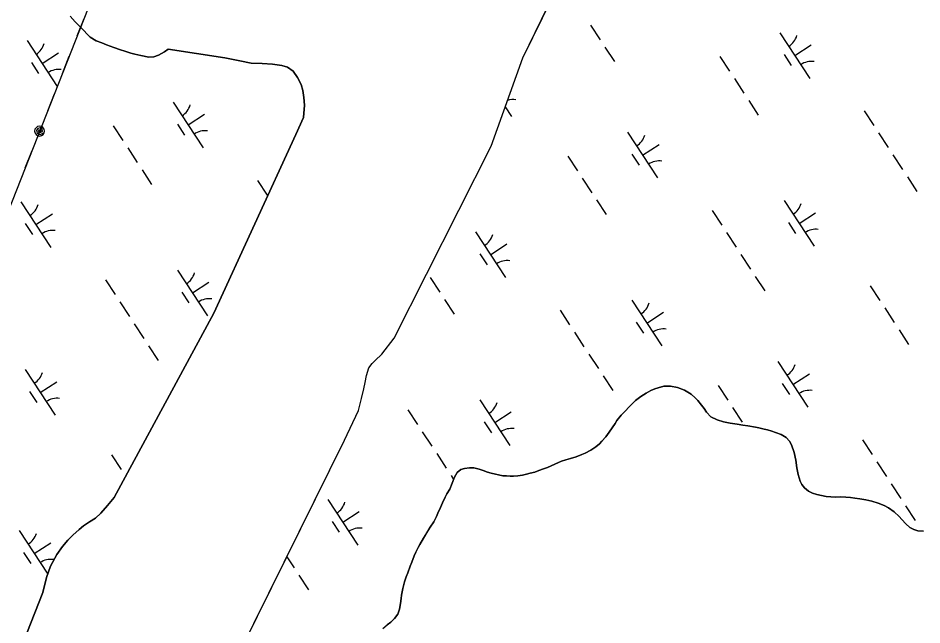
# Model space of a CAD drawing. Extents: x 3945642 to 3966284, y 206476 to 228921.
# Drawn here: x 3958040 to 3958866, y 220287 to 220842 of the extents above; entities that cross this region are included whole.
import ezdxf

# ---------------------------------------------------------------- set-up
doc = ezdxf.new("R2010")
doc.units = 0
for name, color, linetype in [('V-TOPO-SHOR', 7, 'Continuous'), ('V-UTIL-LINE', 7, 'Continuous'), ('V-WETL-SWMP', 7, 'Continuous')]:
    doc.layers.add(name, color=color, linetype=linetype)

msp = doc.modelspace()

# ---------------------------------------------------------------- linework, layer by layer
at = {"layer": 'V-TOPO-SHOR'}
for points in [[(3958472.38, 220725.05), (3958501.32, 220805.73), (3958603.21, 221015.44), (3958734.4, 221246.13), (3958789.42, 221329.26), (3958812.36, 221376.32), (3958839.49, 221460.41), (3958872.08, 221529.4), (3958896.41, 221579.2), (3958945.95, 221669.65), (3958996.85, 221748.67), (3959062.91, 221867.44), (3959094.14, 221941.92), (3959128.61, 222038.8), (3959174.07, 222148.01), (3959206.2, 222212.43), (3959232.8, 222258.11), (3959243.49, 222276.05)], [(3958176.8, 220813.79), (3958173.58, 220811.36), (3958167.9, 220808.31), (3958163.73, 220806.74), (3958158.93, 220806.56), (3958154.99, 220807.23), (3958151.79, 220807.89), (3958146.36, 220809.1), (3958142.63, 220810.09), (3958137.2, 220811.83), (3958133.38, 220813.14), (3958127.2, 220815.32), (3958120.5, 220817.82), (3958116.24, 220819.45), (3958111.03, 220821.3), (3958105.51, 220824.86), (3958103.07, 220827.23), (3958099.26, 220831.09), (3958095.02, 220835.5), (3958091.85, 220838.83), (3958087.08, 220843.88)], [(3958300.62, 220751.08), (3958301.67, 220762.46), (3958301, 220769.55), (3958299.96, 220775.79), (3958298.44, 220781.32), (3958295.25, 220787.93), (3958291.21, 220793.48), (3958286.08, 220797.11), (3958280.7, 220798.71), (3958272.31, 220799.97), (3958262.72, 220800.52), (3958252.89, 220801.07), (3958242.47, 220803.06), (3958228.82, 220805.92), (3958176.8, 220813.79)], [(3957963.99, 220067.42), (3958062.31, 220316.56), (3958065.61, 220330.3), (3958069.31, 220340.41), (3958075.04, 220351.36), (3958080.21, 220358.47), (3958085.05, 220364.3), (3958089.56, 220368.96), (3958095.36, 220374.26), (3958099.54, 220377.32), (3958104.8, 220381.02), (3958110.27, 220384.61), (3958115.2, 220389.05), (3958121.44, 220396.05), (3958127.46, 220403.26), (3958218.6, 220572.02), (3958293.69, 220735.55), (3958300.62, 220751.08)], [(3958357.12, 220508.56), (3958358.34, 220514.96), (3958360.42, 220521.98), (3958363.33, 220526.01), (3958366.33, 220528.77), (3958372.35, 220534.59), (3958383.55, 220549.34), (3958472.38, 220725.05)], [(3958042.45, 219778.45), (3958134.5, 220016.65), (3958213.61, 220204.05), (3958338.29, 220455.89), (3958350.86, 220483), (3958353.71, 220494.08), (3958355.91, 220502.92), (3958357.12, 220508.56)], [(3958472.33, 220425.74), (3958483.07, 220423.36), (3958486.2, 220423.2), (3958489.61, 220422.91), (3958492.88, 220422.89), (3958496.56, 220423.28), (3958500.92, 220423.93), (3958504.73, 220424.73), (3958508.01, 220425.53), (3958512.1, 220426.73), (3958515.92, 220428.07), (3958520.29, 220429.68), (3958523.7, 220430.88), (3958527.12, 220432.49), (3958530.53, 220433.84), (3958533.81, 220435.32), (3958536.68, 220436.52), (3958540.49, 220437.73), (3958545, 220439.2), (3958550.04, 220440.67), (3958555.1, 220442.68), (3958558.24, 220444.02), (3958563.43, 220446.72), (3958568.08, 220449.82), (3958571.36, 220452.66), (3958573.56, 220454.96), (3958577.12, 220459.03), (3958580.14, 220463.1), (3958582.89, 220467.03), (3958585.64, 220471.23), (3958587.29, 220473.81), (3958591.26, 220478.69), (3958594.83, 220482.49), (3958598.39, 220486.28), (3958601.95, 220489.8), (3958604.42, 220492.1), (3958609.21, 220495.88), (3958613.99, 220498.99), (3958618.23, 220501.27), (3958621.92, 220502.75), (3958624.92, 220503.69), (3958630.24, 220505.15), (3958636.5, 220505.25), (3958642.89, 220503.99), (3958649.28, 220501.64), (3958655.39, 220497.92), (3958659.04, 220494.63), (3958661.21, 220492.3), (3958664.73, 220488.06), (3958667.16, 220484.78), (3958669.32, 220481.5), (3958673.38, 220477.11), (3958679.08, 220474.36), (3958684.93, 220472.69), (3958690.91, 220471.43), (3958697.31, 220470.44), (3958702.61, 220469.72), (3958706.97, 220469.02), (3958714.18, 220467.75), (3958717.17, 220467.05), (3958721.93, 220466.07), (3958724.93, 220465.37), (3958729, 220464.12), (3958732.54, 220463.01), (3958737.7, 220460.94)], [(3958737.7, 220460.94), (3958742.04, 220458.32), (3958745.16, 220455.04), (3958747.18, 220451.62), (3958749.45, 220444.52), (3958751.04, 220437.43), (3958751.96, 220430.62), (3958753.28, 220424.48), (3958755.02, 220418.2), (3958756.5, 220415.2), (3958758.93, 220412.19), (3958762.45, 220409.31), (3958766.12, 220407.52), (3958770.2, 220406.27), (3958774.41, 220405.15), (3958778.77, 220404.45), (3958782.99, 220404.01), (3958787.34, 220403.85), (3958791.98, 220403.96), (3958796.88, 220403.66), (3958800.96, 220403.36), (3958804.91, 220402.93), (3958809.67, 220402.22), (3958814.98, 220401.23), (3958820.55, 220399.98), (3958826.4, 220398.17), (3958831.83, 220395.96), (3958835.63, 220393.9), (3958841.06, 220390.19), (3958845.66, 220385.93), (3958848.1, 220383.33), (3958851.62, 220379.23), (3958855.27, 220376.07), (3958859.08, 220374.14), (3958862.75, 220373.03), (3958867.65, 220372.73)], [(3958373.28, 220283.49), (3958377.03, 220286.77), (3958380.47, 220289.31), (3958384.01, 220292.59), (3958386.92, 220296.73), (3958388.55, 220301.09), (3958389.23, 220306.31), (3958389.9, 220310.9), (3958390.35, 220314.09), (3958391.46, 220320.17), (3958393, 220326.34), (3958394.63, 220330.92), (3958396.04, 220334.54), (3958398.33, 220340.6), (3958399.85, 220344.32), (3958402.02, 220349.96), (3958403.54, 220353.26), (3958405.6, 220357.62), (3958407, 220360.38), (3958410.35, 220366.12), (3958413.48, 220371.21), (3958416.61, 220376.32), (3958419.74, 220381.2), (3958422.33, 220386.09), (3958423.63, 220389.07), (3958426.02, 220394.38), (3958427.75, 220398.53), (3958430.35, 220403.74), (3958431.87, 220406.61), (3958434.35, 220411.18), (3958436.63, 220416.39), (3958438.8, 220422.03), (3958441.29, 220426.17), (3958444.61, 220429.03), (3958447.93, 220429.97), (3958452.41, 220430.57), (3958456.57, 220430.44), (3958461.26, 220429.34), (3958464.88, 220428.03), (3958468.92, 220426.72), (3958472.33, 220425.74)]]:
    msp.add_lwpolyline(points, dxfattribs=at)
at = {"layer": 'V-UTIL-LINE'}
for points in [[(3958881.28, 222827.27), (3957109.88, 218326.97), (3961480.16, 211741.64)], [(3958099.66, 220841.56), (3958093.44, 220825.74)], [(3958086.11, 220807.13), (3958079.88, 220791.31)], [(3958072.56, 220772.7), (3958066.33, 220756.88)], [(3958059.2, 220738.75), (3958060.6, 220739.07), (3958059.73, 220739.85), (3958058.4, 220739.5), (3958058.02, 220738.09), (3958059.57, 220737.39), (3958061.74, 220738.27), (3958061.62, 220740.4), (3958059.68, 220741.87), (3958057.54, 220741.06), (3958056.29, 220739.2), (3958057.03, 220736.91), (3958059.53, 220735.76), (3958063.38, 220737.1), (3958063.7, 220738.82), (3958063.32, 220740.54), (3958062.32, 220741.98), (3958060.84, 220742.93), (3958059.12, 220743.24), (3958057.4, 220742.87), (3958055.96, 220741.87), (3958055.01, 220740.39), (3958054.7, 220738.67), (3958055.07, 220736.95), (3958056.07, 220735.51), (3958057.55, 220734.56), (3958059.28, 220734.25), (3958060.99, 220734.62), (3958062.43, 220735.62), (3958063.38, 220737.1)], [(3958052.05, 220720.59), (3958045.82, 220704.77)]]:
    msp.add_lwpolyline(points, dxfattribs=at)
at = {"layer": 'V-WETL-SWMP'}
for p, q in [((3958501.32, 220805.73), (3958603.21, 221015.44)), ((3958563.22, 220835.78), (3958571.98, 220822.4)), ((3958736.29, 220828.83), (3958763.69, 220787.01)), ((3958047.77, 220821.52), (3958075.17, 220779.7)), ((3958576.37, 220815.71), (3958585.14, 220802.32)), ((3958749.99, 220807.92), (3958765.05, 220817.79)), ((3958061.47, 220800.61), (3958076.53, 220810.48)), ((3958472.38, 220725.05), (3958501.32, 220805.73)), ((3958681.6, 220807), (3958690.37, 220793.61)), ((3958740.25, 220808.71), (3958746.83, 220798.67)), ((3958051.73, 220801.4), (3958058.3, 220791.37)), ((3958694.75, 220786.92), (3958703.52, 220773.54)), ((3958181.36, 220765.3), (3958208.76, 220723.47)), ((3958707.9, 220766.84), (3958716.67, 220753.46)), ((3958195.06, 220744.39), (3958210.11, 220754.25)), ((3958485.22, 220760.85), (3958490.97, 220752.08)), ((3958813.57, 220757.17), (3958822.34, 220743.78)), ((3958126.66, 220743.46), (3958135.43, 220730.08)), ((3958185.31, 220745.18), (3958191.89, 220735.14)), ((3958597.15, 220737.68), (3958624.55, 220695.86)), ((3958826.72, 220737.09), (3958835.49, 220723.71)), ((3958139.82, 220723.39), (3958148.58, 220710)), ((3958383.55, 220549.34), (3958472.38, 220725.05)), ((3958610.85, 220716.77), (3958625.91, 220726.63)), ((3958542.46, 220715.84), (3958551.23, 220702.46)), ((3958601.11, 220717.56), (3958607.69, 220707.52)), ((3958839.88, 220717.02), (3958848.64, 220703.63)), ((3958152.97, 220703.31), (3958161.73, 220689.93)), ((3958555.61, 220695.77), (3958564.38, 220682.39)), ((3958853.03, 220696.94), (3958861.8, 220683.56)), ((3958258.64, 220693.63), (3958267.4, 220680.25)), ((3958042.22, 220674.15), (3958069.62, 220632.32)), ((3958568.76, 220675.69), (3958577.53, 220662.31)), ((3958740.23, 220675.14), (3958767.63, 220633.32)), ((3958055.92, 220653.23), (3958070.97, 220663.1)), ((3958674.43, 220666.02), (3958683.2, 220652.63)), ((3958753.93, 220654.23), (3958768.98, 220664.09)), ((3958744.18, 220655.02), (3958750.76, 220644.98)), ((3958046.17, 220654.03), (3958052.75, 220643.99)), ((3958458.01, 220646.53), (3958485.41, 220604.71)), ((3958687.59, 220645.94), (3958696.35, 220632.56)), ((3958471.71, 220625.62), (3958486.77, 220635.48)), ((3958461.97, 220626.41), (3958468.55, 220616.37)), ((3958700.74, 220625.86), (3958709.5, 220612.48)), ((3958185.29, 220611.61), (3958212.69, 220569.78)), ((3958713.89, 220605.79), (3958722.66, 220592.41)), ((3958119.5, 220602.48), (3958128.26, 220589.1)), ((3958198.99, 220590.69), (3958214.05, 220600.56)), ((3958416.47, 220604.62), (3958425.24, 220591.23)), ((3958819.12, 220597.08), (3958827.89, 220583.69)), ((3958189.25, 220591.48), (3958195.82, 220581.45)), ((3958132.65, 220582.41), (3958141.42, 220569.02)), ((3958429.63, 220584.54), (3958438.39, 220571.16)), ((3958601.09, 220583.99), (3958628.49, 220542.16)), ((3958535.29, 220574.86), (3958544.06, 220561.48)), ((3958614.79, 220563.08), (3958629.84, 220572.94)), ((3958832.27, 220577), (3958841.04, 220563.62)), ((3958605.05, 220563.87), (3958611.62, 220553.83)), ((3958145.8, 220562.33), (3958154.57, 220548.95)), ((3958845.42, 220556.93), (3958854.19, 220543.54)), ((3958372.35, 220534.59), (3958383.55, 220549.34)), ((3958548.45, 220554.79), (3958557.21, 220541.41)), ((3958158.95, 220542.25), (3958167.72, 220528.87)), ((3958366.33, 220528.77), (3958372.35, 220534.59)), ((3958561.6, 220534.71), (3958570.37, 220521.33)), ((3958360.42, 220521.98), (3958363.33, 220526.01)), ((3958363.33, 220526.01), (3958366.33, 220528.77)), ((3958734.67, 220527.76), (3958762.07, 220485.94)), ((3958046.15, 220520.45), (3958073.55, 220478.63)), ((3958357.12, 220508.56), (3958358.34, 220514.96)), ((3958358.34, 220514.96), (3958360.42, 220521.98)), ((3958574.75, 220514.64), (3958583.52, 220501.25)), ((3958748.37, 220506.85), (3958763.43, 220516.71)), ((3958059.85, 220499.54), (3958074.91, 220509.41)), ((3958355.91, 220502.92), (3958357.12, 220508.56)), ((3958679.98, 220505.93), (3958688.75, 220492.54)), ((3958738.63, 220507.64), (3958745.21, 220497.6)), ((3958050.11, 220500.33), (3958056.69, 220490.29)), ((3958353.71, 220494.08), (3958355.91, 220502.92)), ((3958613.99, 220498.99), (3958609.21, 220495.88)), ((3958618.23, 220501.28), (3958613.99, 220498.99)), ((3958621.91, 220502.75), (3958618.23, 220501.28)), ((3958624.92, 220503.69), (3958621.91, 220502.75)), ((3958630.24, 220505.15), (3958624.92, 220503.69)), ((3958636.5, 220505.25), (3958630.24, 220505.15)), ((3958642.89, 220503.99), (3958636.5, 220505.25)), ((3958649.28, 220501.64), (3958642.89, 220503.99)), ((3958655.39, 220497.92), (3958649.28, 220501.64)), ((3958659.05, 220494.63), (3958655.39, 220497.92)), ((3958350.86, 220483), (3958353.71, 220494.08)), ((3958461.95, 220492.84), (3958489.35, 220451.01)), ((3958601.95, 220489.8), (3958598.39, 220486.28)), ((3958604.42, 220492.1), (3958601.95, 220489.8)), ((3958609.21, 220495.88), (3958604.42, 220492.1)), ((3958661.21, 220492.3), (3958659.05, 220494.63)), ((3958664.73, 220488.06), (3958661.21, 220492.3)), ((3958338.29, 220455.89), (3958350.86, 220483)), ((3958396.16, 220483.71), (3958404.92, 220470.33)), ((3958475.65, 220471.93), (3958490.71, 220481.79)), ((3958594.83, 220482.48), (3958591.26, 220478.69)), ((3958598.39, 220486.28), (3958594.83, 220482.48)), ((3958667.16, 220484.78), (3958664.73, 220488.06)), ((3958669.32, 220481.5), (3958667.16, 220484.78)), ((3958673.38, 220477.11), (3958669.32, 220481.5)), ((3958693.13, 220485.85), (3958701.9, 220472.47)), ((3958465.91, 220472.72), (3958472.48, 220462.68)), ((3958587.29, 220473.81), (3958585.64, 220471.23)), ((3958591.26, 220478.69), (3958587.29, 220473.81)), ((3958679.08, 220474.36), (3958673.38, 220477.11)), ((3958684.93, 220472.69), (3958679.08, 220474.36)), ((3958690.91, 220471.43), (3958684.93, 220472.69)), ((3958582.89, 220467.03), (3958580.14, 220463.1)), ((3958585.64, 220471.23), (3958582.89, 220467.03)), ((3958697.31, 220470.44), (3958690.91, 220471.43)), ((3958702.62, 220469.72), (3958697.31, 220470.44)), ((3958706.97, 220469.02), (3958702.62, 220469.72)), ((3958714.18, 220467.75), (3958706.97, 220469.02)), ((3958717.17, 220467.05), (3958714.18, 220467.75)), ((3958721.93, 220466.07), (3958717.17, 220467.05)), ((3958724.93, 220465.37), (3958721.93, 220466.07)), ((3958729, 220464.12), (3958724.93, 220465.37)), ((3958409.31, 220463.64), (3958418.08, 220450.25)), ((3958577.12, 220459.03), (3958573.56, 220454.96)), ((3958580.14, 220463.1), (3958577.12, 220459.03)), ((3958732.54, 220463.01), (3958729, 220464.12)), ((3958737.7, 220460.94), (3958732.54, 220463.01)), ((3958742.04, 220458.32), (3958737.7, 220460.94)), ((3958745.16, 220455.04), (3958742.04, 220458.32)), ((3958811.95, 220456.1), (3958820.72, 220442.71)), ((3958213.61, 220204.06), (3958338.29, 220455.89)), ((3958568.08, 220449.82), (3958563.43, 220446.72)), ((3958571.36, 220452.66), (3958568.08, 220449.82)), ((3958573.56, 220454.96), (3958571.36, 220452.66)), ((3958747.18, 220451.62), (3958745.16, 220455.04)), ((3958749.45, 220444.52), (3958747.18, 220451.62)), ((3958125.05, 220442.39), (3958133.81, 220429.01)), ((3958422.46, 220443.56), (3958431.23, 220430.18)), ((3958550.04, 220440.67), (3958545, 220439.2)), ((3958555.1, 220442.68), (3958550.04, 220440.67)), ((3958558.24, 220444.02), (3958555.1, 220442.68)), ((3958563.43, 220446.72), (3958558.24, 220444.02)), ((3958751.04, 220437.43), (3958749.45, 220444.52)), ((3958527.12, 220432.49), (3958523.7, 220430.88)), ((3958530.53, 220433.84), (3958527.12, 220432.49)), ((3958533.81, 220435.32), (3958530.53, 220433.84)), ((3958536.67, 220436.52), (3958533.81, 220435.32)), ((3958540.5, 220437.73), (3958536.67, 220436.52)), ((3958545, 220439.2), (3958540.5, 220437.73)), ((3958751.96, 220430.62), (3958751.04, 220437.43)), ((3958825.11, 220436.02), (3958833.87, 220422.64)), ((3958435.61, 220423.49), (3958437.97, 220419.88)), ((3958441.29, 220426.17), (3958438.8, 220422.03)), ((3958444.61, 220429.03), (3958441.29, 220426.17)), ((3958447.93, 220429.97), (3958444.61, 220429.03)), ((3958452.41, 220430.57), (3958447.93, 220429.97)), ((3958456.57, 220430.44), (3958452.41, 220430.57)), ((3958461.26, 220429.34), (3958456.57, 220430.44)), ((3958464.88, 220428.03), (3958461.26, 220429.34)), ((3958468.92, 220426.72), (3958464.88, 220428.03)), ((3958472.33, 220425.74), (3958468.92, 220426.72)), ((3958483.07, 220423.36), (3958472.33, 220425.74)), ((3958486.2, 220423.2), (3958483.07, 220423.36)), ((3958489.61, 220422.91), (3958486.2, 220423.2)), ((3958492.88, 220422.89), (3958489.61, 220422.91)), ((3958496.56, 220423.28), (3958492.88, 220422.89)), ((3958500.92, 220423.93), (3958496.56, 220423.28)), ((3958504.73, 220424.73), (3958500.92, 220423.93)), ((3958508.01, 220425.53), (3958504.73, 220424.73)), ((3958512.1, 220426.73), (3958508.01, 220425.53)), ((3958515.92, 220428.07), (3958512.1, 220426.73)), ((3958520.29, 220429.68), (3958515.92, 220428.07)), ((3958523.7, 220430.88), (3958520.29, 220429.68)), ((3958753.28, 220424.48), (3958751.96, 220430.62)), ((3958755.02, 220418.21), (3958753.28, 220424.48)), ((3958436.63, 220416.39), (3958434.35, 220411.18)), ((3958438.8, 220422.03), (3958436.63, 220416.39)), ((3958756.5, 220415.2), (3958755.02, 220418.21)), ((3958758.93, 220412.19), (3958756.5, 220415.2)), ((3958838.26, 220415.95), (3958847.03, 220402.56)), ((3958431.87, 220406.61), (3958430.35, 220403.74)), ((3958434.35, 220411.18), (3958431.87, 220406.61)), ((3958762.45, 220409.31), (3958758.93, 220412.19)), ((3958766.12, 220407.52), (3958762.45, 220409.31)), ((3958770.2, 220406.27), (3958766.12, 220407.52)), ((3958322.81, 220401.69), (3958350.21, 220359.86)), ((3958427.75, 220398.53), (3958426.02, 220394.38)), ((3958430.35, 220403.74), (3958427.75, 220398.53)), ((3958774.41, 220405.15), (3958770.2, 220406.27)), ((3958778.77, 220404.44), (3958774.41, 220405.15)), ((3958782.99, 220404.01), (3958778.77, 220404.44)), ((3958787.34, 220403.85), (3958782.99, 220404.01)), ((3958791.98, 220403.96), (3958787.34, 220403.85)), ((3958796.88, 220403.66), (3958791.98, 220403.96)), ((3958800.96, 220403.36), (3958796.88, 220403.66)), ((3958804.91, 220402.93), (3958800.96, 220403.36)), ((3958809.67, 220402.22), (3958804.91, 220402.93)), ((3958814.98, 220401.23), (3958809.67, 220402.22)), ((3958820.55, 220399.98), (3958814.98, 220401.23)), ((3958826.4, 220398.17), (3958820.55, 220399.98)), ((3958831.83, 220395.96), (3958826.4, 220398.17)), ((3958336.51, 220380.77), (3958351.57, 220390.64)), ((3958426.02, 220394.38), (3958423.63, 220389.07)), ((3958835.63, 220393.89), (3958831.83, 220395.96)), ((3958841.06, 220390.18), (3958835.63, 220393.89)), ((3958845.66, 220385.93), (3958841.06, 220390.18)), ((3958851.41, 220395.87), (3958860.18, 220382.49)), ((3958422.33, 220386.09), (3958419.74, 220381.2)), ((3958423.63, 220389.07), (3958422.33, 220386.09)), ((3958848.1, 220383.33), (3958845.66, 220385.93)), ((3958851.62, 220379.23), (3958848.1, 220383.33)), ((3958326.77, 220381.57), (3958333.34, 220371.53)), ((3958416.61, 220376.32), (3958413.48, 220371.22)), ((3958419.74, 220381.2), (3958416.61, 220376.32)), ((3958855.27, 220376.07), (3958851.62, 220379.23)), ((3958859.08, 220374.14), (3958855.27, 220376.07)), ((3958862.75, 220373.03), (3958859.08, 220374.14)), ((3958040.6, 220373.08), (3958066.69, 220333.26)), ((3958410.35, 220366.12), (3958407, 220360.38)), ((3958413.48, 220371.22), (3958410.35, 220366.12)), ((3958867.65, 220372.73), (3958862.75, 220373.03)), ((3958054.3, 220352.16), (3958069.36, 220362.03)), ((3958405.6, 220357.62), (3958403.54, 220353.26)), ((3958407, 220360.38), (3958405.6, 220357.62)), ((3958044.56, 220352.96), (3958051.13, 220342.92)), ((3958285.45, 220349.16), (3958292.09, 220339.03)), ((3958402.02, 220349.96), (3958399.85, 220344.32)), ((3958403.54, 220353.26), (3958402.02, 220349.96)), ((3958398.33, 220340.6), (3958396.04, 220334.54)), ((3958399.85, 220344.32), (3958398.33, 220340.6)), ((3958296.47, 220332.34), (3958305.24, 220318.95)), ((3958396.04, 220334.54), (3958394.63, 220330.92)), ((3958393, 220326.34), (3958391.46, 220320.17)), ((3958394.63, 220330.92), (3958393, 220326.34)), ((3958391.46, 220320.17), (3958390.35, 220314.09)), ((3958389.9, 220310.9), (3958389.23, 220306.31)), ((3958390.35, 220314.09), (3958389.9, 220310.9)), ((3958388.55, 220301.09), (3958386.92, 220296.73)), ((3958389.23, 220306.31), (3958388.55, 220301.09)), ((3958384.01, 220292.59), (3958380.47, 220289.31)), ((3958386.92, 220296.73), (3958384.01, 220292.59)), ((3958380.47, 220289.31), (3958377.03, 220286.77))]:
    msp.add_line(p, q, dxfattribs=at)
msp.add_lwpolyline([(3958087.08, 220843.88), (3958091.85, 220838.83), (3958095.02, 220835.5), (3958099.26, 220831.09), (3958103.07, 220827.23), (3958105.51, 220824.86), (3958111.03, 220821.3), (3958116.24, 220819.45), (3958120.5, 220817.82), (3958127.2, 220815.32), (3958133.37, 220813.14), (3958137.21, 220811.83), (3958142.63, 220810.09), (3958146.36, 220809.1), (3958151.79, 220807.89), (3958154.99, 220807.23), (3958158.93, 220806.56), (3958163.73, 220806.74), (3958167.9, 220808.31), (3958173.58, 220811.36), (3958176.8, 220813.79), (3958228.82, 220805.92), (3958242.47, 220803.06), (3958252.89, 220801.07), (3958262.72, 220800.52), (3958272.31, 220799.97), (3958280.7, 220798.71), (3958286.08, 220797.11), (3958291.21, 220793.48), (3958295.25, 220787.93), (3958298.44, 220781.32), (3958299.96, 220775.79), (3958301, 220769.54), (3958301.67, 220762.46), (3958300.62, 220751.08), (3958293.69, 220735.55), (3958218.6, 220572.02), (3958127.46, 220403.26), (3958121.44, 220396.05), (3958115.2, 220389.05), (3958110.26, 220384.61), (3958104.8, 220381.02), (3958099.54, 220377.32), (3958095.36, 220374.26), (3958089.56, 220368.96), (3958085.05, 220364.3), (3958080.21, 220358.47), (3958075.04, 220351.36), (3958069.3, 220340.41), (3958065.61, 220330.3), (3958062.31, 220316.57), (3957963.99, 220067.42)], dxfattribs=at)
for centre, start, end in [((3958735.05, 220831.16), 302.45745, 344.00111), ((3958046.53, 220823.85), 302.45745, 344.00111), ((3958076.8, 220777.64), 82.45745, 124.00111), ((3958765.33, 220784.95), 82.45745, 124.00111), ((3958180.12, 220767.62), 302.45745, 344.00111), ((3958492.6, 220750.02), 82.45745, 107.26297), ((3958210.39, 220721.41), 82.45745, 124.00111), ((3958595.92, 220740), 302.45745, 344.00111), ((3958626.19, 220693.8), 82.45745, 124.00111), ((3958040.98, 220676.47), 302.45745, 344.00111), ((3958738.99, 220677.46), 302.45745, 344.00111), ((3958071.25, 220630.26), 82.45745, 124.00111), ((3958769.26, 220631.25), 82.45745, 124.00111), ((3958456.78, 220648.85), 302.45745, 344.00111), ((3958487.05, 220602.64), 82.45745, 124.00111), ((3958184.05, 220613.93), 302.45745, 344.00111), ((3958214.33, 220567.72), 82.45745, 124.00111), ((3958599.85, 220586.31), 302.45745, 344.00111), ((3958630.12, 220540.1), 82.45745, 124.00111), ((3958733.44, 220530.09), 302.45745, 344.00111), ((3958044.91, 220522.78), 302.45745, 344.00111), ((3958763.71, 220483.88), 82.45745, 124.00111), ((3958075.19, 220476.57), 82.45745, 124.00111), ((3958460.71, 220495.16), 302.45745, 344.00111), ((3958490.98, 220448.95), 82.45745, 124.00111), ((3958321.57, 220404.01), 302.45745, 344.00111), ((3958351.85, 220357.8), 82.45745, 124.00111), ((3958039.36, 220375.4), 302.45745, 344.00111), ((3958069.63, 220329.19), 82.45745, 124.00111)]:
    msp.add_arc(centre, 17.62, start, end, dxfattribs=at)

doc.saveas('drawing.dxf')
